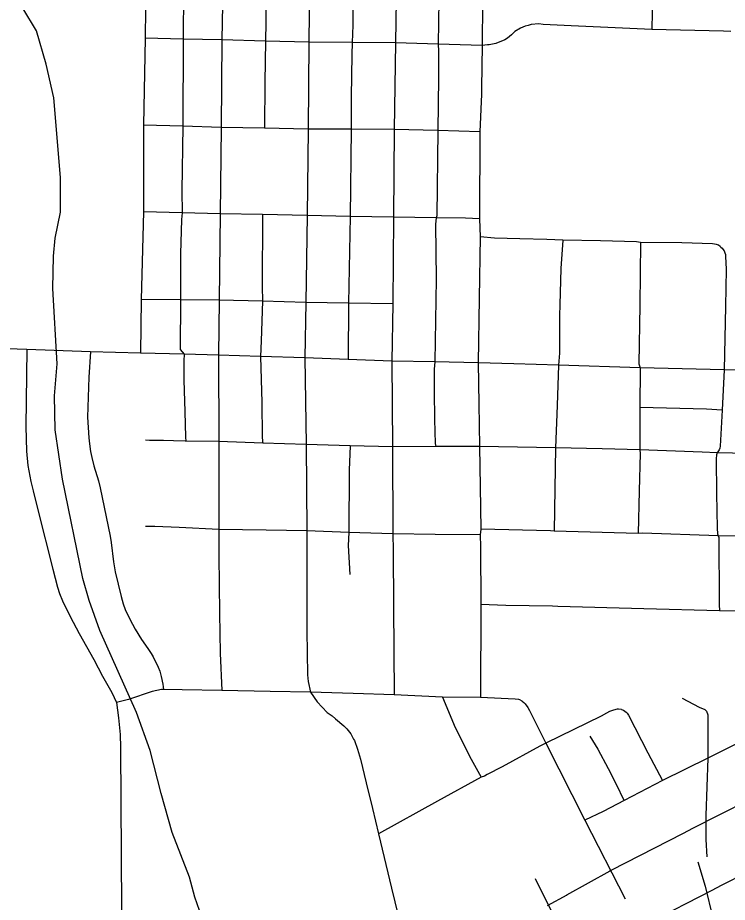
# Model space of a CAD drawing. Extents: x -19 to 366, y -4 to 359.
# Drawn here: x 151.443 to 151.971, y 189.504 to 190.163 of the extents above; entities that cross this region are included whole.
import ezdxf

# ---------------------------------------------------------------- set-up
doc = ezdxf.new("R2010")
doc.units = 0
for name, color, linetype in [('R_Draft', 7, 'Continuous'), ('R_Striping', 7, 'Continuous'), ('R_Temp Easement', 7, 'Continuous'), ('Sheet Fence', 7, 'Continuous')]:
    doc.layers.add(name, color=color, linetype=linetype)

msp = doc.modelspace()

# ---------------------------------------------------------------- linework, layer by layer
at = {"layer": 'R_Draft'}
for p, q in [((151.99738, 189.5853), (151.94545, 189.5589)), ((151.94539, 189.55887), (151.93851, 189.55535)), ((151.94545, 189.5589), (151.94539, 189.55887)), ((151.9385, 189.55534), (151.88455, 189.52769)), ((151.93851, 189.55535), (151.9385, 189.55534)), ((151.96691, 189.5167), (152.01884, 189.54309)), ((151.88384, 189.52731), (151.85171, 189.50945)), ((151.88455, 189.52769), (151.88384, 189.52731)), ((151.90614, 189.48556), (151.96009, 189.51321)), ((151.96009, 189.5132), (151.96697, 189.51673)), ((151.85179, 189.50949), (151.83725, 189.50148)), ((151.85171, 189.50945), (151.85179, 189.50949))]:
    msp.add_line(p, q, dxfattribs=at)
at = {"layer": 'R_Striping'}
for points in [[(151.53954, 190.2744), (151.53884, 190.21295), (151.53811, 190.14724)], [(151.5678, 190.27492), (151.56697, 190.20935), (151.56677, 190.1939), (151.56691, 190.1789), (151.56639, 190.15971), (151.56629, 190.14661)], [(151.91645, 190.21854), (151.91526, 190.15385)], [(151.59638, 190.21107), (151.59515, 190.14597)], [(151.62829, 190.21006), (151.62781, 190.18322), (151.6278, 190.15914), (151.62757, 190.14515)], [(151.66057, 190.20905), (151.65993, 190.14433)], [(151.69273, 190.20842), (151.69244, 190.20478), (151.69237, 190.18896), (151.69256, 190.15698), (151.69215, 190.14405)], [(151.72539, 190.20779), (151.72429, 190.14377)], [(151.75718, 190.20731), (151.75657, 190.17555), (151.7562, 190.1428)], [(151.78949, 190.20648), (151.78877, 190.14181)], [(151.91526, 190.15385), (151.85514, 190.15656), (151.83432, 190.15751), (151.83113, 190.1579), (151.82527, 190.15754), (151.82307, 190.15665), (151.82095, 190.15615), (151.8174, 190.15473), (151.81328, 190.15214), (151.81075, 190.14975), (151.80779, 190.14735), (151.80584, 190.146), (151.79915, 190.14321), (151.79406, 190.14243), (151.79282, 190.14243), (151.78877, 190.14181)], [(151.97395, 190.15226), (151.96847, 190.15246), (151.91526, 190.15385)], [(151.53811, 190.14724), (151.53668, 190.08261)], [(151.56629, 190.14661), (151.53811, 190.14724)], [(151.56629, 190.14661), (151.56605, 190.08173)], [(151.59515, 190.14597), (151.56629, 190.14661)], [(151.59515, 190.14597), (151.59468, 190.08088)], [(151.62757, 190.14515), (151.59515, 190.14597)], [(151.62757, 190.14515), (151.62714, 190.11465), (151.62696, 190.08019)], [(151.65993, 190.14433), (151.62757, 190.14515)], [(151.65993, 190.14433), (151.65928, 190.0795)], [(151.69215, 190.14405), (151.65993, 190.14433)], [(151.69215, 190.14405), (151.69185, 190.13491), (151.69132, 190.10371), (151.69128, 190.07944)], [(151.72429, 190.14377), (151.69215, 190.14405)], [(151.72429, 190.14377), (151.72342, 190.07939)], [(151.7562, 190.1428), (151.72429, 190.14377)], [(151.7562, 190.1428), (151.75633, 190.13761), (151.75626, 190.11782), (151.75592, 190.07859)], [(151.78877, 190.14181), (151.7562, 190.1428)], [(151.78877, 190.14181), (151.78841, 190.11036), (151.78836, 190.10571), (151.78707, 190.07749)], [(151.53668, 190.08261), (151.53669, 190.01803)], [(151.56605, 190.08173), (151.53668, 190.08261)], [(151.56605, 190.08173), (151.56533, 190.03374), (151.56544, 190.01733)], [(151.59468, 190.08088), (151.56605, 190.08173)], [(151.59468, 190.08088), (151.5939, 190.01664)], [(151.62696, 190.08019), (151.59468, 190.08088)], [(151.65928, 190.0795), (151.62696, 190.08019)], [(151.65928, 190.0795), (151.6586, 190.01517)], [(151.69128, 190.07944), (151.65928, 190.0795)], [(151.69128, 190.07944), (151.69055, 190.0146)], [(151.72342, 190.07939), (151.69128, 190.07944)], [(151.72342, 190.07939), (151.72275, 190.01402)], [(151.75592, 190.07859), (151.72342, 190.07939)], [(151.75592, 190.07859), (151.75523, 190.0151), (151.75469, 190.01358)], [(151.78707, 190.07749), (151.75592, 190.07859)], [(151.78707, 190.07749), (151.78701, 190.01281)], [(151.53669, 190.01803), (151.53511, 189.95278)], [(151.56544, 190.01733), (151.53669, 190.01803)], [(151.56544, 190.01733), (151.56504, 190.01233), (151.56441, 189.98683), (151.5642, 189.95253)], [(151.5939, 190.01664), (151.56544, 190.01733)], [(151.5939, 190.01664), (151.5932, 189.95229)], [(151.62542, 190.01592), (151.5939, 190.01664)], [(151.62542, 190.01592), (151.62501, 189.96232), (151.62529, 189.95143)], [(151.6586, 190.01517), (151.62542, 190.01592)], [(151.6586, 190.01517), (151.65752, 189.95065)], [(151.69055, 190.0146), (151.6586, 190.01517)], [(151.69055, 190.0146), (151.68939, 189.95016)], [(151.72275, 190.01402), (151.69055, 190.0146)], [(151.72275, 190.01402), (151.72231, 189.94957)], [(151.75469, 190.01358), (151.72275, 190.01402)], [(151.75469, 190.01358), (151.75426, 190.00896), (151.75459, 189.96785), (151.75356, 189.90629)], [(151.78701, 190.01281), (151.77648, 190.01328), (151.75469, 190.01358)], [(151.78701, 190.01281), (151.78732, 189.99951)], [(151.78732, 189.99951), (151.7866, 189.95382), (151.78586, 189.90574)], [(151.81683, 189.99787), (151.79796, 189.99832), (151.78732, 189.99951)], [(151.84888, 189.99683), (151.83711, 189.99745), (151.81683, 189.99787)], [(151.84888, 189.99683), (151.84749, 189.97586), (151.84662, 189.94879), (151.84636, 189.94096), (151.84635, 189.91278), (151.84576, 189.904)], [(151.87684, 189.99636), (151.84888, 189.99683)], [(151.90669, 189.99526), (151.90369, 189.9957), (151.87684, 189.99636)], [(151.90669, 189.99526), (151.90612, 189.94865), (151.9056, 189.90493), (151.90648, 189.90185)], [(151.96657, 189.99182), (151.96599, 189.99232), (151.96473, 189.9931), (151.96336, 189.99369), (151.96191, 189.99407), (151.96044, 189.99423), (151.93742, 189.99495), (151.90669, 189.99526)], [(151.96657, 189.99182), (151.96752, 189.9909), (151.96811, 189.99022), (151.96891, 189.98896), (151.96949, 189.98759), (151.96989, 189.98615), (151.97005, 189.98467), (151.97043, 189.97533), (151.96991, 189.94744), (151.96904, 189.90049)], [(151.53511, 189.95278), (151.5346, 189.91285)], [(151.5642, 189.95253), (151.53511, 189.95278)], [(151.5642, 189.95253), (151.56412, 189.91558), (151.56698, 189.91197)], [(151.5932, 189.95229), (151.5642, 189.95253)], [(151.5932, 189.95229), (151.59267, 189.91126)], [(151.62529, 189.95143), (151.5932, 189.95229)], [(151.62529, 189.95143), (151.62447, 189.92205), (151.62382, 189.91036)], [(151.65752, 189.95065), (151.62529, 189.95143)], [(151.65752, 189.95065), (151.65698, 189.9094)], [(151.68939, 189.95016), (151.65752, 189.95065)], [(151.68939, 189.95016), (151.68902, 189.90813)], [(151.72231, 189.94957), (151.68939, 189.95016)], [(151.72231, 189.94957), (151.72169, 189.90683)], [(151.45002, 189.91562), (151.39134, 189.91762), (151.36819, 189.9179), (151.3624, 189.91829), (151.35417, 189.91884), (151.31033, 189.92032)], [(151.45002, 189.91562), (151.44915, 189.85834), (151.44977, 189.83999), (151.45063, 189.82925)], [(151.49732, 189.91382), (151.45002, 189.91562)], [(151.49732, 189.91382), (151.49615, 189.89507), (151.4951, 189.86529), (151.4962, 189.84981), (151.49664, 189.84531), (151.4974, 189.83966), (151.49825, 189.83513), (151.49978, 189.82899), (151.50319, 189.81791), (151.50459, 189.81251), (151.51201, 189.77666), (151.51283, 189.77197), (151.51452, 189.75745), (151.51557, 189.75004), (151.52008, 189.7316), (151.52171, 189.72614), (151.52324, 189.7219), (151.52655, 189.71488), (151.53059, 189.7073), (151.5352, 189.6997), (151.54009, 189.69298), (151.54252, 189.68927), (151.54389, 189.68681), (151.54763, 189.67911), (151.54888, 189.67606), (151.55, 189.67203), (151.55123, 189.66646), (151.55163, 189.66243)], [(151.5346, 189.91285), (151.49732, 189.91382)], [(151.56698, 189.91197), (151.5346, 189.91285)], [(151.56698, 189.91197), (151.56686, 189.90711), (151.56681, 189.90577), (151.56671, 189.90117), (151.56686, 189.89307), (151.5671, 189.88488), (151.56754, 189.86947), (151.56816, 189.85034), (151.56823, 189.84726)], [(151.59267, 189.91126), (151.56698, 189.91197)], [(151.59267, 189.91126), (151.59294, 189.84702)], [(151.62382, 189.91036), (151.59267, 189.91126)], [(151.62382, 189.91036), (151.6248, 189.87602), (151.6251, 189.85082), (151.62526, 189.84699), (151.62549, 189.84588)], [(151.65698, 189.9094), (151.62382, 189.91036)], [(151.65698, 189.9094), (151.6579, 189.84474)], [(151.68902, 189.90813), (151.65698, 189.9094)], [(151.72169, 189.90683), (151.68902, 189.90813)], [(151.72169, 189.90683), (151.72205, 189.84319)], [(151.75356, 189.90629), (151.72169, 189.90683)], [(151.75356, 189.90629), (151.7531, 189.90097), (151.75304, 189.88426), (151.75345, 189.8634), (151.75386, 189.84559), (151.75445, 189.84323)], [(151.78586, 189.90574), (151.75356, 189.90629)], [(151.78586, 189.90574), (151.7864, 189.87509)], [(151.84576, 189.904), (151.81244, 189.90476), (151.78586, 189.90574)], [(151.84576, 189.904), (151.84458, 189.87384)], [(151.90648, 189.90185), (151.84576, 189.904)], [(151.90648, 189.90185), (151.90629, 189.8724)], [(151.96904, 189.90049), (151.90648, 189.90185)], [(151.96904, 189.90049), (151.96743, 189.8705)], [(152.03689, 189.89969), (151.96904, 189.90049)], [(151.7864, 189.87509), (151.78697, 189.84327)], [(151.84458, 189.87384), (151.84334, 189.84237)], [(151.90629, 189.8724), (151.90612, 189.84079)], [(151.96743, 189.8705), (151.9559, 189.87101), (151.90629, 189.8724)], [(151.96743, 189.8705), (151.96598, 189.84365), (151.96572, 189.84211), (151.96533, 189.8408), (151.96374, 189.83855)], [(151.56823, 189.84726), (151.56782, 189.84728), (151.5591, 189.84761), (151.55165, 189.84786), (151.54713, 189.84792), (151.54116, 189.84793), (151.53829, 189.84798)], [(151.59294, 189.84702), (151.56823, 189.84726)], [(151.59294, 189.84702), (151.59285, 189.78161)], [(151.62549, 189.84588), (151.59294, 189.84702)], [(151.6579, 189.84474), (151.62549, 189.84588)], [(151.6579, 189.84474), (151.6583, 189.78054)], [(151.69065, 189.84395), (151.6579, 189.84474)], [(151.69065, 189.84395), (151.68992, 189.82568), (151.68967, 189.7794)], [(151.72205, 189.84319), (151.69065, 189.84395)], [(151.75445, 189.84323), (151.72205, 189.84319)], [(151.72205, 189.84319), (151.72232, 189.77822)], [(151.78697, 189.84327), (151.75445, 189.84323)], [(151.78697, 189.84327), (151.78737, 189.81325)], [(151.84334, 189.84237), (151.78697, 189.84327)], [(151.84334, 189.84237), (151.84295, 189.81189)], [(151.90612, 189.84079), (151.87822, 189.84172), (151.84334, 189.84237)], [(151.90612, 189.84079), (151.90653, 189.83819), (151.90566, 189.81031)], [(151.96374, 189.83855), (151.95268, 189.83922), (151.90612, 189.84079)], [(151.96374, 189.83855), (151.96324, 189.83711), (151.96316, 189.83405), (151.96337, 189.80828)], [(152.03197, 189.83714), (151.96374, 189.83855)], [(151.45063, 189.82925), (151.453, 189.81726), (151.45461, 189.81026), (151.45823, 189.79631), (151.46921, 189.75195), (151.47281, 189.73859), (151.47423, 189.73386), (151.47652, 189.72849), (151.48208, 189.71678), (151.48885, 189.70422), (151.49969, 189.68491), (151.50636, 189.67251), (151.51329, 189.66017), (151.51656, 189.65279)], [(151.78737, 189.81325), (151.78781, 189.78174)], [(151.84295, 189.81189), (151.84257, 189.78027)], [(151.90566, 189.81031), (151.90495, 189.77863)], [(151.96337, 189.80828), (151.96369, 189.78248), (151.96417, 189.77838), (151.96461, 189.77682)], [(151.59285, 189.78161), (151.56326, 189.78297), (151.54518, 189.78389), (151.53825, 189.78377)], [(151.59285, 189.78161), (151.59278, 189.76191), (151.59346, 189.71937), (151.59392, 189.68959), (151.59521, 189.66167)], [(151.6583, 189.78054), (151.62821, 189.78103), (151.59285, 189.78161)], [(151.78781, 189.78174), (151.78734, 189.77762)], [(151.84257, 189.78027), (151.83976, 189.78055), (151.78781, 189.78174)], [(151.6583, 189.78054), (151.65836, 189.73013), (151.65839, 189.70611), (151.65878, 189.67328), (151.65935, 189.6685), (151.66118, 189.66056)], [(151.68967, 189.7794), (151.6583, 189.78054)], [(151.68967, 189.7794), (151.68916, 189.7696), (151.69028, 189.74801)], [(151.72232, 189.77822), (151.68967, 189.7794)], [(151.72232, 189.77822), (151.72264, 189.76585), (151.72295, 189.72451), (151.72346, 189.65837)], [(151.75394, 189.77793), (151.72232, 189.77822)], [(151.78734, 189.77762), (151.75394, 189.77793)], [(151.78734, 189.77762), (151.78764, 189.76867), (151.788, 189.72575)], [(151.90495, 189.77863), (151.84257, 189.78027)], [(151.96461, 189.77682), (151.90826, 189.77874), (151.90495, 189.77863)], [(151.96461, 189.77682), (151.96501, 189.7756), (151.9651, 189.77477), (151.96498, 189.76216), (151.96524, 189.7408), (151.96522, 189.72572), (151.96555, 189.72099)], [(152.03002, 189.77537), (151.99492, 189.77635), (151.96461, 189.77682)], [(151.788, 189.72575), (151.78775, 189.6565)], [(151.96555, 189.72099), (151.90926, 189.72252), (151.84514, 189.72427), (151.84118, 189.72438), (151.80661, 189.72506), (151.788, 189.72575)], [(152.08866, 189.71773), (152.08396, 189.71806), (152.05814, 189.71886), (152.01617, 189.71999), (151.99147, 189.72065), (151.96555, 189.72099)], [(151.55163, 189.66243), (151.55021, 189.66249), (151.54327, 189.66106), (151.52556, 189.65507), (151.52256, 189.6542), (151.51656, 189.65279)], [(151.56554, 189.66219), (151.55163, 189.66243)], [(151.59521, 189.66167), (151.56554, 189.66219)], [(151.66118, 189.66056), (151.63116, 189.66106), (151.59521, 189.66167)], [(151.66118, 189.66056), (151.66615, 189.65337), (151.67345, 189.64541), (151.67715, 189.64276), (151.67968, 189.64074), (151.6859, 189.63543), (151.68812, 189.63323), (151.69105, 189.62957), (151.69318, 189.62561), (151.6938, 189.62443), (151.69608, 189.61815), (151.69827, 189.61053), (151.70244, 189.59297), (151.7073, 189.57382), (151.71173, 189.55496)], [(151.72346, 189.65837), (151.6928, 189.65945), (151.66118, 189.66056)], [(151.75941, 189.65675), (151.72346, 189.65837)], [(151.75941, 189.65675), (151.76868, 189.63426), (151.78059, 189.61056), (151.78824, 189.59716)], [(151.78775, 189.6565), (151.75941, 189.65675)], [(151.81871, 189.65382), (151.81702, 189.65467), (151.81624, 189.6549), (151.81345, 189.65527), (151.78775, 189.6565)], [(151.93779, 189.65608), (151.95036, 189.64926), (151.95453, 189.64749), (151.95594, 189.64637), (151.95682, 189.64369), (151.9568, 189.61132)], [(151.51656, 189.65279), (151.51816, 189.64136), (151.51933, 189.62903), (151.51967, 189.61932), (151.52036, 189.49895), (151.5203, 189.48267)], [(151.81871, 189.65382), (151.81983, 189.65288), (151.82081, 189.65174), (151.82278, 189.64905), (151.82418, 189.64679), (151.83622, 189.62259)], [(151.8926, 189.64756), (151.89039, 189.64784), (151.88935, 189.64776), (151.8866, 189.64711), (151.88376, 189.64603), (151.88154, 189.64495), (151.87756, 189.64264), (151.83622, 189.62259)], [(151.8926, 189.64756), (151.89399, 189.647), (151.89614, 189.64561), (151.89687, 189.64489), (151.89777, 189.64344), (151.91225, 189.61534), (151.92312, 189.59461)], [(152.00751, 189.63568), (152.00359, 189.63464), (151.9568, 189.61132)], [(151.86898, 189.6278), (151.87487, 189.61793), (151.88264, 189.60361), (151.88928, 189.59062), (151.89362, 189.58155), (151.89469, 189.57983)], [(151.83622, 189.62259), (151.83177, 189.62017), (151.80366, 189.60486), (151.79249, 189.59913), (151.79058, 189.59802), (151.78824, 189.59716)], [(151.83622, 189.62259), (151.86534, 189.5652)], [(151.9568, 189.61132), (151.92312, 189.59461)], [(151.9568, 189.61132), (151.95544, 189.56868), (151.95541, 189.55079), (151.95618, 189.5378)], [(151.78824, 189.59716), (151.75555, 189.57927), (151.71173, 189.55496)], [(151.92312, 189.59461), (151.89469, 189.57983)], [(151.89469, 189.57983), (151.87905, 189.5717), (151.86534, 189.5652)], [(151.86534, 189.5652), (151.89534, 189.50662)], [(151.71173, 189.55496), (151.72132, 189.51446), (151.7286, 189.48499), (151.73501, 189.46201), (151.74591, 189.42465)], [(151.9493, 189.53428), (151.95496, 189.51602), (151.96626, 189.46838)], [(151.82838, 189.52189), (151.84868, 189.48075)]]:
    msp.add_lwpolyline(points, dxfattribs=at)
at = {"layer": 'R_Temp Easement'}
for points in [[(151.47047, 189.88111), (151.4725, 189.9049), (151.4692, 189.96086), (151.4697, 189.98499), (151.47097, 189.9985), (151.47497, 190.01777), (151.47506, 190.0436), (151.46999, 190.10295), (151.46423, 190.1279), (151.45714, 190.15264), (151.44698, 190.16953)], [(151.59809, 189.38559), (151.59765, 189.4159), (151.59671, 189.42594), (151.58013, 189.49303), (151.57492, 189.50793), (151.57105, 189.52286), (151.55812, 189.55602), (151.54982, 189.5851), (151.54184, 189.61704), (151.53166, 189.64532), (151.5042, 189.7063), (151.49621, 189.72874), (151.49155, 189.74498), (151.47654, 189.81913), (151.47094, 189.85567), (151.47047, 189.88111)]]:
    msp.add_lwpolyline(points, dxfattribs=at)
at = {"layer": 'Sheet Fence'}
for points in [[(154.11585, 1.87092), (153.9063, 10.48743), (153.69602, 19.10409), (153.48501, 27.72087), (153.27327, 36.3378), (153.0608, 44.95486), (152.84759, 53.57206), (152.63366, 62.1894), (152.419, 70.80688), (152.20362, 79.42449), (151.98751, 88.04225), (151.77068, 96.66014), (151.55312, 105.27817), (151.33484, 113.89634), (151.11584, 122.51465), (150.89612, 131.13311), (150.67568, 139.7517), (150.45452, 148.37043), (150.23264, 156.98931), (150.01005, 165.60832), (149.78674, 174.22748), (149.56272, 182.84677), (149.33799, 191.46621), (149.11254, 200.0858), (148.88638, 208.70552), (148.65952, 217.32539), (148.43194, 225.9454), (148.20366, 234.56555), (147.97466, 243.18584), (147.74497, 251.80628), (147.51457, 260.42687), (147.28346, 269.04759), (147.05165, 277.66846), (146.81914, 286.28948), (146.58593, 294.91064), (146.35202, 303.53194), (146.11742, 312.15339), (145.88211, 320.77499), (145.64611, 329.39673), (145.40941, 338.01861), (145.17202, 346.64065)], [(0, 189.51617), (7.11214, 189.52059), (14.22427, 189.53386), (21.33637, 189.55597), (28.44845, 189.58693), (35.56048, 189.62672), (42.67245, 189.67537), (49.78436, 189.73285), (56.89619, 189.79918), (64.00793, 189.87436), (71.11958, 189.95838), (78.23111, 190.05124), (85.34253, 190.15294), (92.45381, 190.26349), (99.56495, 190.38288), (106.67593, 190.51112), (113.78675, 190.6482), (120.89739, 190.79412), (128.00785, 190.94888), (135.11811, 191.11248), (142.22816, 191.28493), (149.33799, 191.46621), (156.44759, 191.65634), (163.55694, 191.85531), (170.66605, 192.06312), (177.77489, 192.27977), (184.88345, 192.50526), (191.99173, 192.73959), (199.09971, 192.98276), (206.20739, 193.23477), (213.31474, 193.49561), (220.42177, 193.7653), (227.52845, 194.04382), (234.63479, 194.33118), (241.74076, 194.62738), (248.84635, 194.93241), (255.95157, 195.24628), (263.05638, 195.56898), (270.16079, 195.90052), (277.26478, 196.24089), (284.36834, 196.5901), (291.47147, 196.94814), (298.57414, 197.31501), (305.67635, 197.69072), (312.77809, 198.07525), (319.87934, 198.46862), (326.9801, 198.87082), (334.08035, 199.28185), (341.18009, 199.7017)], [(0, 180.89994), (7.12284, 180.90436), (14.24566, 180.9176), (21.36847, 180.93968), (28.49124, 180.97058), (35.61397, 181.01031), (42.73664, 181.05888), (49.85925, 181.11627), (56.98178, 181.18249), (64.10422, 181.25754), (71.22656, 181.34142), (78.3488, 181.43413), (85.47091, 181.53567), (92.5929, 181.64603), (99.71474, 181.76523), (106.83643, 181.89325), (113.95795, 182.0301), (121.0793, 182.17578), (128.20046, 182.33029), (135.32143, 182.49362), (142.44218, 182.66579), (149.56272, 182.84677), (156.68303, 183.03659), (163.8031, 183.23523), (170.92291, 183.4427), (178.04247, 183.65899), (185.16175, 183.88411), (192.28074, 184.11805), (199.39944, 184.36082), (206.51784, 184.61242), (213.63591, 184.87283), (220.75366, 185.14207), (227.87107, 185.42014), (234.98813, 185.70702), (242.10483, 186.00273), (249.22115, 186.30726), (256.33709, 186.62061), (263.45264, 186.94279), (270.56779, 187.27378), (277.68251, 187.61359), (284.79682, 187.96222), (291.91068, 188.31967), (299.02409, 188.68594), (306.13705, 189.06103), (313.24954, 189.44494), (320.36154, 189.83766), (327.47305, 190.23919), (334.58406, 190.64954), (341.69455, 191.06871)]]:
    msp.add_spline(points, degree=3, dxfattribs=at)

doc.saveas('drawing.dxf')
